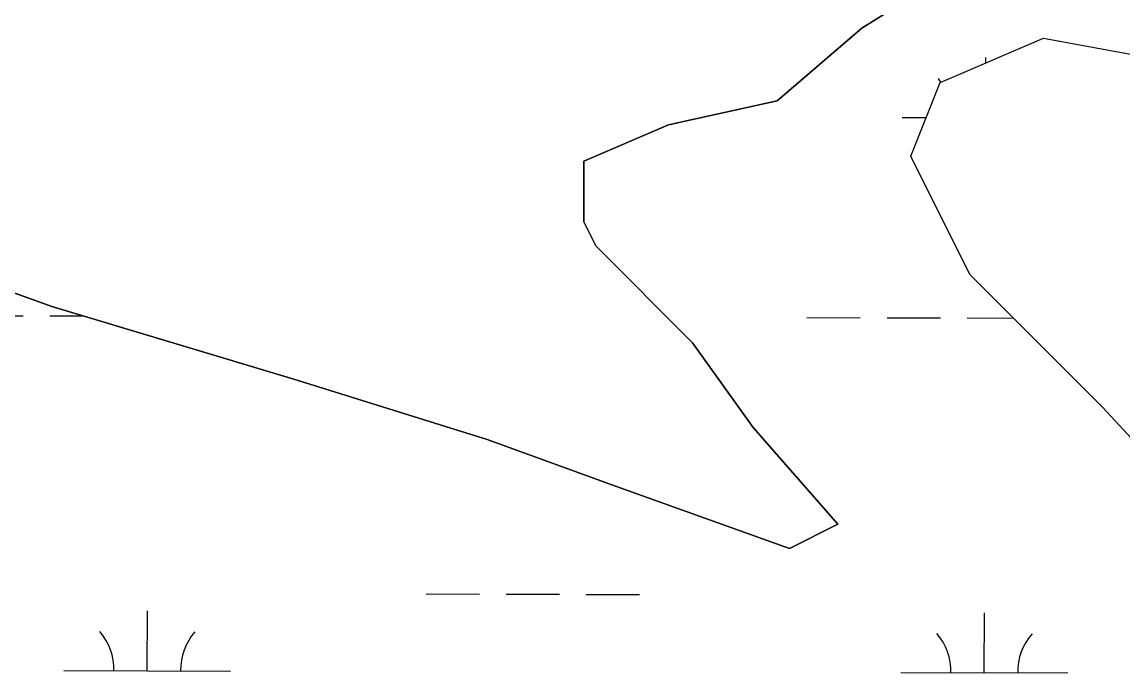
# Model space of a CAD drawing. Extents: x 3177385 to 3215275, y 903885 to 929304.
# Drawn here: x 3193208 to 3193869, y 925357 to 925747 of the extents above; entities that cross this region are included whole.
import ezdxf

# ---------------------------------------------------------------- set-up
doc = ezdxf.new("R2010")
doc.units = 0
doc.layers.add('V-SITE-VEGE', color=7, linetype='Continuous')
doc.layers.add('V-WETL-SWMP', color=7, linetype='Continuous')

msp = doc.modelspace()

# ---------------------------------------------------------------- linework, layer by layer
at = {"layer": 'V-SITE-VEGE'}
for p, q in [((3193769.99, 925779.31), (3193712, 925743.05)), ((3193712, 925743.05), (3193661.26, 925699.53)), ((3193661.26, 925699.53), (3193596.02, 925685.02)), ((3193596.02, 925685.02), (3193545.28, 925663.26)), ((3193545.28, 925663.26), (3193545.28, 925627)), ((3193545.28, 925627), (3193552.53, 925612.49)), ((3193226.34, 925576.23), (3193124.85, 925612.49)), ((3193552.53, 925612.49), (3193610.52, 925554.47)), ((3193371.31, 925532.71), (3193226.34, 925576.23)), ((3193610.52, 925554.47), (3193646.76, 925503.7)), ((3193487.29, 925496.45), (3193371.31, 925532.71)), ((3193646.76, 925503.7), (3193697.5, 925445.68)), ((3193567.03, 925467.44), (3193487.29, 925496.45)), ((3193668.51, 925431.17), (3193567.03, 925467.44)), ((3193697.5, 925445.68), (3193668.51, 925431.17))]:
    msp.add_line(p, q, dxfattribs=at)
at = {"layer": 'V-WETL-SWMP'}
for p, q in [((3193786.27, 925722.23), (3193786.27, 925725.36)), ((3193736.19, 925689.48), (3193750.55, 925689.45)), ((3193177.16, 925570.71), (3193209.16, 925570.64)), ((3193225.16, 925570.6), (3193245.25, 925570.55)), ((3193679.07, 925569.54), (3193711.07, 925569.47)), ((3193727.07, 925569.43), (3193759.07, 925569.36)), ((3193775.07, 925569.32), (3193802.84, 925569.25)), ((3193450.68, 925403.9), (3193482.68, 925403.82)), ((3193498.68, 925403.79), (3193530.68, 925403.71)), ((3193546.68, 925403.68), (3193578.68, 925403.6)), ((3193283.51, 925357.86), (3193283.59, 925393.86)), ((3193785.42, 925356.69), (3193785.5, 925392.69)), ((3193233.51, 925357.97), (3193333.51, 925357.74)), ((3193735.42, 925356.81), (3193835.42, 925356.57))]:
    msp.add_line(p, q, dxfattribs=at)
for points in [[(3193124.85, 925612.49), (3193226.34, 925576.23), (3193371.31, 925532.71), (3193487.29, 925496.45), (3193567.03, 925467.44), (3193668.51, 925431.17), (3193697.5, 925445.68), (3193646.76, 925503.7), (3193610.52, 925554.47), (3193552.53, 925612.49), (3193545.28, 925627), (3193545.28, 925663.26), (3193596.02, 925685.02), (3193661.26, 925699.53), (3193712, 925743.05), (3193769.99, 925779.31), (3193842.48, 925779.31), (3193900.47, 925757.55)], [(3193971.29, 925391.85), (3193856.29, 925515.78), (3193776.67, 925595.44), (3193741.28, 925666.26), (3193758.98, 925710.52), (3193820.9, 925737.08), (3193973.21, 925709.09)]]:
    msp.add_lwpolyline(points, dxfattribs=at)
for centre, start, end in [((3193730.95, 925689.97), 36.07247, 40.6385), ((3193228.27, 925358.46), 359.09484, 40.6385), ((3193338.75, 925358.2), 139.09484, 180.6385), ((3193730.18, 925357.29), 359.09484, 40.6385), ((3193840.66, 925357.04), 139.09484, 180.6385)]:
    msp.add_arc(centre, 35.25, start, end, dxfattribs=at)

doc.saveas('drawing.dxf')
